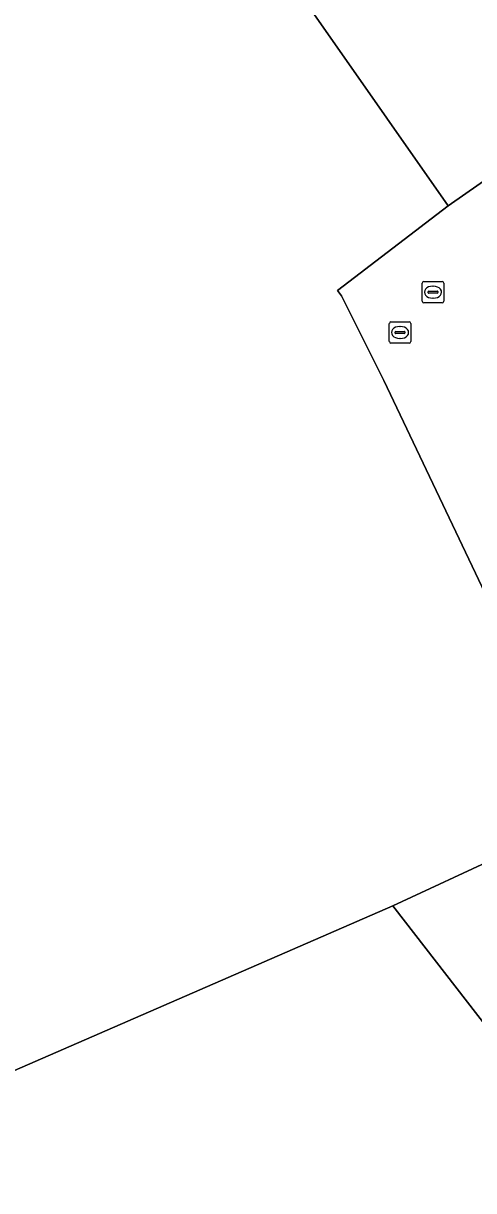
# Model space of a CAD drawing. Extents: x 161087 to 161926, y 382572 to 383873.
# Drawn here: x 161392.9 to 161413.9, y 382977.5 to 383032.1 of the extents above; entities that cross this region are included whole.
import ezdxf

# ---------------------------------------------------------------- set-up
doc = ezdxf.new("R2010")
doc.units = 0
for name, color, linetype in [('IMGEO_Erf', 7, 'Continuous'), ('IMGEO_Kolk', 7, 'Continuous'), ('IMGEO_Pand', 7, 'Continuous'), ('IMGEO_Rijbaan_lokaal_open', 7, 'Continuous'), ('IMGEO_Rioolput', 7, 'Continuous')]:
    doc.layers.add(name, color=color, linetype=linetype)

msp = doc.modelspace()

# ---------------------------------------------------------------- linework, layer by layer
at = {"layer": 'IMGEO_Erf'}
msp.add_lwpolyline([(161388.74, 382981.499), (161410.144, 382990.822), (161415.169, 382993.16), (161417.52, 382994.232), (161419.322, 382995.053), (161418.338, 382997.214), (161417.132, 382999.861), (161414.685, 383004.941), (161414.454, 383005.42), (161409.715, 383015.36), (161407.742, 383019.325), (161407.562, 383019.577), (161412.727, 383023.533), (161409.862, 383027.631), (161398.174, 383044.348)], dxfattribs=at)
at = {"layer": 'IMGEO_Kolk'}
for p, q in [((161409.979, 383017.186), (161409.979, 383018.038)), ((161410.054, 383018.112), (161410.906, 383018.112)), ((161410.98, 383018.038), (161410.98, 383017.186)), ((161410.238, 383017.606), (161410.238, 383017.618)), ((161410.676, 383017.569), (161410.278, 383017.569)), ((161410.281, 383017.655), (161410.679, 383017.655)), ((161410.467, 383017.892), (161410.492, 383017.892)), ((161410.722, 383017.618), (161410.722, 383017.606)), ((161410.906, 383017.112), (161410.054, 383017.112)), ((161410.49, 383017.332), (161410.465, 383017.332))]:
    msp.add_line(p, q, dxfattribs=at)
for points in [[(161409.979, 383017.186), (161409.979, 383018.038)], [(161410.054, 383018.112), (161410.906, 383018.112)], [(161410.98, 383018.038), (161410.98, 383017.186)], [(161410.906, 383017.112), (161410.054, 383017.112)]]:
    msp.add_lwpolyline(points, dxfattribs=at)
for centre, radius, start, end in [((161410.056, 383018.036), 0.0765, 91.552, 178.448), ((161410.056, 383018.036), 0.0765, 91.552, 178.448), ((161410.904, 383018.036), 0.0765, 1.552, 88.448), ((161410.904, 383018.036), 0.0765, 1.552, 88.448), ((161410.278, 383017.615), 0.0403, 85.8775, 175.7526), ((161410.275, 383017.605), 0.0366, 178.938, 274.7102), ((161410.679, 383017.612), 0.043, 264.8664, 352.4533), ((161410.683, 383017.617), 0.0386, 1.7309, 96.639), ((161410.056, 383017.188), 0.0765, 181.552, 268.448), ((161410.056, 383017.188), 0.0765, 181.552, 268.448), ((161410.904, 383017.188), 0.0765, 271.552, 358.448), ((161410.904, 383017.188), 0.0765, 271.552, 358.448)]:
    msp.add_arc(centre, radius, start, end, dxfattribs=at)
for centre, major_axis, ratio, start_param, end_param in [((161410.466, 383017.612), (-0.387, 0.002), 0.722429, 4.712389, 7.853982), ((161410.491, 383017.612), (-0.39, 0.002), 0.717154, 1.570796, 4.712389)]:
    msp.add_ellipse(centre, major_axis=major_axis, ratio=ratio, start_param=start_param, end_param=end_param, dxfattribs=at)
at = {"layer": 'IMGEO_Pand'}
msp.add_lwpolyline([(161412.451, 383054.33), (161398.174, 383044.348), (161409.862, 383027.631), (161412.727, 383023.533), (161427.003, 383033.515)], close=True, dxfattribs=at)
msp.add_lwpolyline([(161427.617, 382961.524), (161429.509, 382958.918), (161430.871, 382959.954), (161430.326, 382960.66), (161432.328, 382962.194), (161424.899, 382971.781), (161415.566, 382983.827), (161410.144, 382990.822), (161388.74, 382981.499), (161388.372, 382981.182), (161391.881, 382976.655), (161412.084, 382950.589), (161414.596, 382947.348), (161419.434, 382951.117), (161419.611, 382952.384), (161418.957, 382953.256), (161419.278, 382953.496)], dxfattribs=at)
at = {"layer": 'IMGEO_Rijbaan_lokaal_open'}
for points in [[(161427.003, 383033.515), (161412.727, 383023.533), (161407.562, 383019.577), (161407.742, 383019.325), (161409.715, 383015.36), (161414.454, 383005.42)], [(161415.169, 382993.16), (161410.144, 382990.822), (161415.566, 382983.827)]]:
    msp.add_lwpolyline(points, dxfattribs=at)
at = {"layer": 'IMGEO_Rioolput'}
for p, q in [((161411.519, 383019.068), (161411.519, 383019.92)), ((161411.594, 383019.994), (161412.446, 383019.994)), ((161412.007, 383019.774), (161412.032, 383019.774)), ((161412.52, 383019.92), (161412.52, 383019.068)), ((161411.778, 383019.488), (161411.778, 383019.5)), ((161412.216, 383019.451), (161411.818, 383019.451)), ((161411.821, 383019.537), (161412.219, 383019.537)), ((161412.03, 383019.214), (161412.005, 383019.214)), ((161412.262, 383019.5), (161412.262, 383019.488)), ((161412.446, 383018.994), (161411.594, 383018.994))]:
    msp.add_line(p, q, dxfattribs=at)
for points in [[(161411.519, 383019.068), (161411.519, 383019.92)], [(161411.594, 383019.994), (161412.446, 383019.994)], [(161412.52, 383019.92), (161412.52, 383019.068)], [(161412.446, 383018.994), (161411.594, 383018.994)]]:
    msp.add_lwpolyline(points, dxfattribs=at)
for centre, radius, start, end in [((161411.596, 383019.918), 0.0765, 91.552, 178.448), ((161411.596, 383019.918), 0.0765, 91.552, 178.448), ((161412.444, 383019.918), 0.0765, 1.552, 88.448), ((161412.444, 383019.918), 0.0765, 1.552, 88.448), ((161411.596, 383019.07), 0.0765, 181.552, 268.448), ((161411.596, 383019.07), 0.0765, 181.552, 268.448), ((161411.818, 383019.497), 0.0403, 85.8775, 175.7526), ((161411.815, 383019.487), 0.0366, 178.938, 274.7102), ((161412.219, 383019.494), 0.043, 264.8664, 352.4533), ((161412.223, 383019.499), 0.0386, 1.7309, 96.639), ((161412.444, 383019.07), 0.0765, 271.552, 358.448), ((161412.444, 383019.07), 0.0765, 271.552, 358.448)]:
    msp.add_arc(centre, radius, start, end, dxfattribs=at)
for centre, major_axis, ratio, start_param, end_param in [((161412.006, 383019.494), (-0.387, 0.002), 0.722429, 4.712389, 7.853982), ((161412.031, 383019.494), (-0.39, 0.002), 0.717154, 1.570796, 4.712389)]:
    msp.add_ellipse(centre, major_axis=major_axis, ratio=ratio, start_param=start_param, end_param=end_param, dxfattribs=at)

doc.saveas('drawing.dxf')
